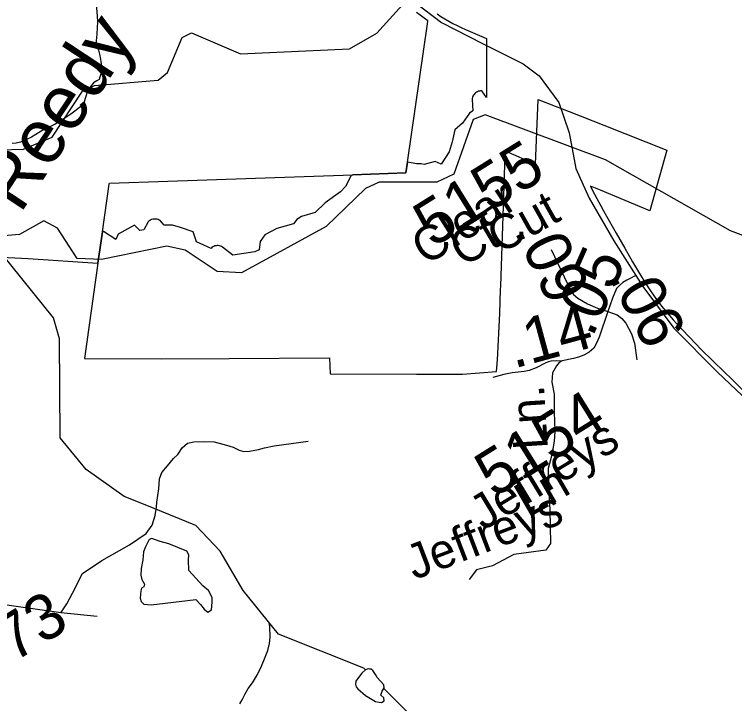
# Model space of a CAD drawing. Extents: x 2001466 to 31450019, y -30647475 to 847247.
# Drawn here: x 2150565 to 2154514, y 792710 to 796489 of the extents above; entities that cross this region are included whole.
import ezdxf

# ---------------------------------------------------------------- set-up
doc = ezdxf.new("R2010")
doc.units = 0
for name, color, linetype in [('Exist Boundary Political City Limit New', 7, 'Continuous'), ('Exist Hydrographic Creek Single Shore', 7, 'Continuous'), ('Exist Hydrographic Creek Single Shore Label', 7, 'Continuous'), ('Exist Hydrographic Misc Water Feature', 7, 'Continuous'), ('Exist Road Non-System Type 51', 7, 'Continuous'), ('Exist Road Non-System Type 51 Label', 7, 'Continuous'), ('Exist Road Secondary Mileage Hundredths English Label', 7, 'Continuous'), ('Exist Road Secondary Type 51 Attributed', 7, 'Continuous'), ('Exist Road Secondary Type 51 Label', 7, 'Continuous'), ('Exist Road Secondary Type 51 Number Label', 7, 'Continuous'), ('Map Preparation Boundary City Limit Buffer Line', 7, 'Continuous')]:
    doc.layers.add(name, color=color, linetype=linetype)

msp = doc.modelspace()

# ---------------------------------------------------------------- linework, layer by layer
at = {"layer": 'Exist Boundary Political City Limit New'}
for p, q in [((2151023.2, 795124.6), (2151048.5, 795296)), ((2151048.5, 795296), (2151023.2, 795124.6))]:
    msp.add_line(p, q, dxfattribs=at)
for points in [[(2152720.5, 795679.1), (2152830.2, 796436.8), (2152832.5, 796453.4), (2152811.5, 796468.5), (2152791, 796484.1), (2152770.8, 796500.2)], [(2152883, 796491.7), (2152904.2, 796477.8), (2152926, 796464.6), (2152948, 796451.9), (2152970.2, 796439.8), (2152992.8, 796428.2), (2153015.8, 796417.3), (2153039, 796407), (2153154.8, 796356.3), (2153154.8, 796290.8), (2153154.5, 796032.8), (2153127.8, 796069.6), (2153121.8, 796069.6), (2153115.8, 796068.9), (2153110, 796067.4), (2153104.2, 796065.2), (2153099, 796062.4), (2153094, 796058.9), (2153089.5, 796054.9), (2153085.5, 796050.4), (2153082, 796045.4), (2153079.2, 796040.1), (2153077.2, 796034.4), (2153075.8, 796028.6), (2153075, 796022.6), (2153078.8, 795960.2), (2153060, 795947.4), (2153022, 795891.9), (2152979.8, 795856.9), (2152965.5, 795790.1), (2152949, 795735.9), (2152905, 795667.6), (2152872.5, 795682.2), (2152812.5, 795665.2), (2152795.2, 795669.2), (2152771.5, 795669.7), (2152720.5, 795679.1)], [(2151023.2, 795124.6), (2150950.2, 794602), (2151374, 794600.8), (2151742.5, 794602.6), (2152292.8, 794605.7), (2152296.8, 794517.9), (2152770.8, 794517), (2153023, 794516.6), (2153209, 794531.4), (2153214, 794595.4), (2153227.2, 794849.9), (2153231.5, 794979.6), (2153232.2, 795000), (2153252.2, 795601.4), (2153257, 795741.2), (2153422.5, 795667.2), (2153437.5, 796023.2), (2153530.8, 795986.2), (2153606.5, 795956.7), (2153797.2, 795880.9), (2154143.2, 795744), (2154049.8, 795412.2), (2153778.8, 795524.8), (2153723.8, 795546.9), (2153735.5, 795523.8), (2153805, 795395.2), (2153864.2, 795289.7), (2153912, 795206.4), (2153955, 795132.7), (2153976.5, 795095.6), (2153998.5, 795058.9), (2154016.2, 795029.7), (2154034.5, 795000.9), (2154053.2, 794972.4), (2154072.8, 794944.5), (2154093, 794916.9), (2154113.8, 794889.9), (2154135.2, 794863.2), (2154157.2, 794837.2), (2154177.2, 794814.6), (2154197.5, 794792.4), (2154331.8, 794651.6), (2154459, 794527.5), (2154496.5, 794490.9), (2154596.5, 794392.9)], [(2152421.2, 795609.4), (2152712, 795620.5), (2152720.5, 795679.1)], [(2152720.5, 795679.1), (2152712, 795620.5), (2152421.2, 795609.4)], [(2151048.5, 795296), (2151085.8, 795558.6), (2151086.2, 795562.9), (2152421.2, 795609.4)], [(2152421.2, 795609.4), (2152412, 795605.6), (2152381.8, 795545.6), (2152352.8, 795516.8), (2152269.8, 795455), (2152214.5, 795402.9), (2152139, 795380.9), (2152114.5, 795364.7), (2152095, 795340.6), (2152004.2, 795315.3), (2151938.5, 795280.7), (2151913.2, 795244.1), (2151906.8, 795199), (2151884.2, 795187.9), (2151763, 795168.4), (2151707.2, 795213.5), (2151701.8, 795216.6), (2151696, 795218.9), (2151689.8, 795220.6), (2151683.5, 795221.4), (2151677.2, 795221.5), (2151671, 795220.8), (2151665, 795219.2), (2151659, 795216.9), (2151653.5, 795213.9), (2151648.5, 795210.3), (2151643.8, 795206), (2151564.2, 795242.8), (2151546, 795297.1), (2151475.8, 795320.8), (2151432.2, 795332.9), (2151386.8, 795332.9), (2151363.8, 795358.2), (2151358.5, 795361.3), (2151353.2, 795363.8), (2151347.5, 795365.6), (2151341.5, 795366.7), (2151335.5, 795367.1), (2151329.8, 795366.8), (2151323.8, 795365.8), (2151318, 795364.1), (2151312.5, 795361.7), (2151307.2, 795358.6), (2151302.5, 795355), (2151298.2, 795350.9), (2151275.8, 795306.9), (2151254, 795303.8), (2151224.2, 795332.9), (2151133.8, 795284.1), (2151121.5, 795255.1), (2151053.5, 795299.4), (2151048.5, 795296)], [(2150456.5, 795160.5), (2150640.8, 795150.5), (2151023.2, 795124.6)]]:
    msp.add_lwpolyline(points, dxfattribs=at)
at = {"layer": 'Exist Hydrographic Creek Single Shore'}
for points in [[(2150224.3, 795738.5), (2150615.4, 795750.2), (2150773.3, 795815.8), (2150938.3, 796068.3), (2151005.4, 796099.7), (2151354.4, 796128.6), (2151404.2, 796170.2), (2151486.2, 796362.1), (2151536.3, 796387.3), (2151804.3, 796273.6), (2152403.2, 796300.6), (2152553.3, 796386.2), (2152710.4, 796560), (2153138.3, 797453.4), (2153509.3, 798206.9), (2153583.3, 798290.6), (2153725.2, 798366.4), (2153890.3, 798658.3), (2154006.3, 798734.7), (2154092.6, 798737.8)], [(2155268.2, 794926.1), (2154968.2, 795050.4), (2154700.2, 795223.2), (2154492.3, 795303), (2153806.2, 795691.1), (2153147.4, 795937.6), (2153080.3, 795912.7), (2152974.3, 795613.1), (2152882.2, 795569), (2152566.2, 795569), (2152491.4, 795534.4), (2152275.3, 795325.6), (2151810.2, 795072.7), (2151677.3, 795078.7), (2151501.2, 795197.2), (2151401.3, 795218.9), (2151043.3, 795144.3), (2150910.2, 795150.3), (2150801.4, 795316.6), (2150726.3, 795357.5), (2150593.2, 795281.5), (2150485.4, 795273.9)], [(2151282.9, 793799.1), (2151167.4, 793845.9), (2150958.2, 793994.5), (2150816.3, 794168.1), (2150813.2, 794709.4), (2150779.2, 794824.9), (2150493.4, 795181.8), (2150485.4, 795273.9)], [(2152490, 792894.9), (2152481.3, 792903.5), (2152013.2, 793090.3), (2151820.3, 793330.5), (2151694.4, 793546.3), (2151560.2, 793686.9), (2151282.9, 793799.1)], [(2154436.2, 790895.2), (2154348.3, 791247.8), (2154213.2, 791503.1), (2154188.2, 791621.8), (2153986.2, 791885.1), (2153827.3, 791934.3), (2153710.2, 792067.9), (2153284.3, 792207.9), (2153217.3, 792297.9), (2153209.3, 792357.1), (2153116.2, 792464), (2152765.3, 792618.9), (2152591, 792793.6)]]:
    msp.add_lwpolyline(points, dxfattribs=at)
at = {"layer": 'Exist Hydrographic Misc Water Feature'}
for points in [[(2151005.7, 796692.8), (2151005.8, 796680.8), (2151003.9, 796626.6), (2151006.2, 796594.6), (2151010.3, 796562.8), (2151014.8, 796522.8), (2151018.7, 796480.8), (2151020.8, 796446.8), (2151019.1, 796417), (2151017.5, 796380.8), (2151013.6, 796344.9), (2151013.8, 796331), (2151018.1, 796312.9), (2151026.1, 796293.1), (2151033.9, 796263.1), (2151040, 796230.9), (2151042.5, 796205), (2151040.2, 796181), (2151039, 796163), (2151034.7, 796144.9), (2151031, 796132.9)], [(2151031, 796132.9), (2151016.9, 796124.9), (2150999.2, 796113), (2150978.9, 796088.8), (2150965.2, 796062.5), (2150955.5, 796032.7), (2150947.8, 796010.4), (2150935.2, 795992.4), (2150923.6, 795980.4), (2150903.9, 795964.3), (2150874.1, 795942), (2150820.2, 795906), (2150788.2, 795887.7), (2150762.6, 795873.7), (2150730.4, 795859.5), (2150706.4, 795845.3), (2150658.8, 795815.1), (2150628.9, 795800.6), (2150598.8, 795788.5), (2150574.8, 795782.4), (2150552.8, 795780.5)], [(2151411.7, 793586), (2151364.5, 793598.1), (2151333.1, 793610.3), (2151318.3, 793615.5), (2151305.2, 793609.4), (2151283.4, 793570.1), (2151273.8, 793541.3), (2151269.3, 793498.8), (2151260.7, 793451.4), (2151259, 793413.9), (2151263.3, 793390.3), (2151278, 793365), (2151275.5, 793350.2), (2151262.4, 793342.3), (2151259, 793329.2), (2151256.3, 793310), (2151254.6, 793288.2), (2151259.8, 793269.9), (2151275.5, 793255.9), (2151315.7, 793251.6), (2151391.4, 793260.3), (2151560, 793280.6), (2151586, 793254.2), (2151605.2, 793227.1), (2151626.1, 793210.5), (2151646.2, 793223.6), (2151649.7, 793265.5), (2151650.6, 793292.6), (2151630.5, 793330.1), (2151597.8, 793356.2), (2151522.2, 793440.6), (2151520.6, 793497.7), (2151521.5, 793526.5), (2151510.1, 793546.6), (2151411.7, 793586)], [(2151801.8, 792708.3), (2151813.7, 792730.4), (2151831.5, 792764.2), (2151847.3, 792792.3), (2151871.5, 792824.8), (2151899.2, 792868.8), (2151920.9, 792915), (2151940.6, 792964.8), (2151954.4, 793000.8), (2151964, 793039.1), (2151967.5, 793075.1), (2151965.6, 793133), (2151962.2, 793153.8)], [(2152490, 792894.9), (2152469.8, 792877.4), (2152451.8, 792853.4), (2152437.8, 792832.8), (2152436.5, 792816.8), (2152439.8, 792802.8), (2152448.9, 792791.4), (2152490.5, 792754.8), (2152545.1, 792721.4), (2152565, 792717.5), (2152578.4, 792716.8), (2152592.3, 792724.8), (2152591, 792741.5), (2152575.2, 792756.4), (2152581.7, 792778.8), (2152593, 792796.8), (2152591, 792812.8), (2152553.8, 792852.6), (2152545.1, 792869.4), (2152538.4, 792881.4), (2152531.1, 792890.7), (2152521.8, 792898.1), (2152513.1, 792899.4), (2152505.8, 792900.1), (2152490, 792894.9)]]:
    msp.add_lwpolyline(points, dxfattribs=at)
at = {"layer": 'Exist Road Non-System Type 51'}
for p, q in [((2150820, 793207.1), (2150439.3, 793262.3)), ((2151020, 793187.6), (2150820, 793207.1))]:
    msp.add_line(p, q, dxfattribs=at)
for points in [[(2153566.5, 794588.2), (2153537.1, 794589.2), (2153506.4, 794587.3), (2153494.1, 794584.9), (2153479.4, 794579.3), (2153426, 794550.5), (2153388.7, 794535.8), (2153359.8, 794530.3), (2153294.1, 794522.9), (2153249.9, 794513.7), (2153188.5, 794497.8)], [(2153526.2, 794258.9), (2153529, 794201.7), (2153525, 794148.8), (2153512.8, 794073.5), (2153492.4, 793998.3), (2153494.5, 793898.6), (2153500.6, 793772.5), (2153504.6, 793587.4), (2153480.2, 793550.7), (2153303.4, 793528.4), (2153187.5, 793465.3), (2153100.1, 793442.9), (2153059.4, 793390)], [(2151343.8, 793786.2), (2151345.9, 793814.5), (2151356.8, 793888.4), (2151361.1, 793942.7), (2151374.2, 793977.5), (2151404.6, 794014.4), (2151437.2, 794053.5), (2151461.1, 794075.3), (2151484.9, 794112.2), (2151515.4, 794138.3), (2151550.1, 794144.8), (2151604.4, 794147), (2151660.9, 794144.8), (2151708.7, 794131.8), (2151728.2, 794127.4), (2151765.1, 794116.6), (2151797.7, 794099.2), (2151823.8, 794092.7), (2151854.2, 794094.8), (2151904.1, 794103.5), (2151936.7, 794112.2), (2151988.9, 794123.1), (2152175.4, 794148.9)], [(2150820, 793207.1), (2150852.8, 793257.9), (2150884.2, 793316.1), (2150938.3, 793424), (2151044.2, 793494.1), (2151196.3, 793581.3), (2151287.3, 793642.7), (2151319.9, 793688.4), (2151337.2, 793740.6), (2151343.8, 793786.2)]]:
    msp.add_lwpolyline(points, dxfattribs=at)
at = {"layer": 'Exist Road Secondary Type 51 Attributed'}
for points in [[(2150496.3, 798180.2), (2150958.3, 797988.6), (2151304.8, 797818.2), (2151804.4, 797571.9), (2152008.6, 797483.1), (2152144.8, 797386.9), (2152250.6, 797267.7), (2152491.3, 796904.6), (2152636, 796695.3), (2152763.6, 796553.6), (2152907.1, 796445.3), (2153132, 796329.7), (2153355.6, 796218.4), (2153443.2, 796152.7), (2153550.2, 796006.7), (2153607.3, 795840.1), (2153643.8, 795643.6), (2153716.7, 795480.6), (2153852.9, 795247), (2153972.6, 795057.6)], [(2153509.5, 795200.1), (2153616, 794973.5), (2153631.4, 794952.8), (2153654.6, 794932.8), (2153707.4, 794902.3), (2153762.3, 794877.8), (2153818.5, 794860.6)], [(2153972.6, 795057.6), (2153922.7, 795032.5), (2153901.3, 795018.8), (2153882.8, 795003.4), (2153867.7, 794985.2), (2153844.7, 794933.2), (2153818.5, 794860.6)], [(2153972.6, 795057.6), (2154010.9, 794997), (2154181.1, 794768.2), (2154420.6, 794528), (2154692.9, 794270.1), (2154892.3, 794077.2), (2155072.2, 793916.6), (2155364, 793729.9), (2155834.5, 793457.4), (2156351.1, 793200.1), (2156511.6, 793086.9), (2156607.6, 792975), (2156814.3, 792661.7), (2157012.5, 792356.4), (2157428.2, 791696.4), (2157688.4, 791216.4), (2157756.5, 791114.2), (2157938.8, 790934.2), (2158126.1, 790765.7), (2158307.2, 790650.1), (2158577.1, 790518.7), (2159045.1, 790279.7), (2159119.3, 790233.4), (2159163.6, 790199.6)], [(2153818.5, 794860.6), (2153771.9, 794719.7), (2153758, 794686.1), (2153741.8, 794659.4), (2153716.8, 794636.7), (2153687.9, 794620.8), (2153658.8, 794609.4), (2153631.2, 794601.9), (2153569.6, 794589.9), (2153552.5, 794580.3), (2153537.2, 794561.8), (2153516.8, 794523.1), (2153512.8, 794472.2), (2153525, 794407.2), (2153525, 794305.4), (2153526.2, 794258.9)], [(2153818.5, 794860.6), (2153870.1, 794841.2), (2153895.8, 794822.3), (2153918.9, 794796.5), (2153949.4, 794737.5), (2153965.6, 794686.6), (2153977.8, 794595.1)]]:
    msp.add_lwpolyline(points, dxfattribs=at)
at = {"layer": 'Map Preparation Boundary City Limit Buffer Line'}
for p, q in [((2151023.2, 795124.6), (2151048.5, 795296)), ((2151048.5, 795296), (2151023.2, 795124.6))]:
    msp.add_line(p, q, dxfattribs=at)
for points in [[(2152720.5, 795679.1), (2152830.2, 796436.8), (2152832.5, 796453.4), (2152811.5, 796468.5), (2152791, 796484.1), (2152770.8, 796500.2)], [(2152883, 796491.7), (2152904.2, 796477.8), (2152926, 796464.6), (2152948, 796451.9), (2152970.2, 796439.8), (2152992.8, 796428.2), (2153015.8, 796417.3), (2153039, 796407), (2153154.8, 796356.3), (2153154.8, 796290.8), (2153154.5, 796032.8), (2153127.8, 796069.6), (2153121.8, 796069.6), (2153115.8, 796068.9), (2153110, 796067.4), (2153104.2, 796065.2), (2153099, 796062.4), (2153094, 796058.9), (2153089.5, 796054.9), (2153085.5, 796050.4), (2153082, 796045.4), (2153079.2, 796040.1), (2153077.2, 796034.4), (2153075.8, 796028.6), (2153075, 796022.6), (2153078.8, 795960.2), (2153060, 795947.4), (2153022, 795891.9), (2152979.8, 795856.9), (2152965.5, 795790.1), (2152949, 795735.9), (2152905, 795667.6), (2152872.5, 795682.2), (2152812.5, 795665.2), (2152795.2, 795669.2), (2152771.5, 795669.7), (2152720.5, 795679.1)], [(2151023.2, 795124.6), (2150950.2, 794602), (2151374, 794600.8), (2151742.5, 794602.6), (2152292.8, 794605.7), (2152296.8, 794517.9), (2152770.8, 794517), (2153023, 794516.6), (2153209, 794531.4), (2153214, 794595.4), (2153227.2, 794849.9), (2153231.5, 794979.6), (2153232.2, 795000), (2153252.2, 795601.4), (2153257, 795741.2), (2153422.5, 795667.2), (2153437.5, 796023.2), (2153530.8, 795986.2), (2153606.5, 795956.7), (2153797.2, 795880.9), (2154143.2, 795744), (2154049.8, 795412.2), (2153778.8, 795524.8), (2153723.8, 795546.9), (2153735.5, 795523.8), (2153805, 795395.2), (2153864.2, 795289.7), (2153912, 795206.4), (2153955, 795132.7), (2153976.5, 795095.6), (2153998.5, 795058.9), (2154016.2, 795029.7), (2154034.5, 795000.9), (2154053.2, 794972.4), (2154072.8, 794944.5), (2154093, 794916.9), (2154113.8, 794889.9), (2154135.2, 794863.2), (2154157.2, 794837.2), (2154177.2, 794814.6), (2154197.5, 794792.4), (2154331.8, 794651.6), (2154459, 794527.5), (2154496.5, 794490.9), (2154596.5, 794392.9)], [(2152421.2, 795609.4), (2152712, 795620.5), (2152720.5, 795679.1)], [(2152720.5, 795679.1), (2152712, 795620.5), (2152421.2, 795609.4)], [(2151048.5, 795296), (2151085.8, 795558.6), (2151086.2, 795562.9), (2152421.2, 795609.4)], [(2152421.2, 795609.4), (2152412, 795605.6), (2152381.8, 795545.6), (2152352.8, 795516.8), (2152269.8, 795455), (2152214.5, 795402.9), (2152139, 795380.9), (2152114.5, 795364.7), (2152095, 795340.6), (2152004.2, 795315.3), (2151938.5, 795280.7), (2151913.2, 795244.1), (2151906.8, 795199), (2151884.2, 795187.9), (2151763, 795168.4), (2151707.2, 795213.5), (2151701.8, 795216.6), (2151696, 795218.9), (2151689.8, 795220.6), (2151683.5, 795221.4), (2151677.2, 795221.5), (2151671, 795220.8), (2151665, 795219.2), (2151659, 795216.9), (2151653.5, 795213.9), (2151648.5, 795210.3), (2151643.8, 795206), (2151564.2, 795242.8), (2151546, 795297.1), (2151475.8, 795320.8), (2151432.2, 795332.9), (2151386.8, 795332.9), (2151363.8, 795358.2), (2151358.5, 795361.3), (2151353.2, 795363.8), (2151347.5, 795365.6), (2151341.5, 795366.7), (2151335.5, 795367.1), (2151329.8, 795366.8), (2151323.8, 795365.8), (2151318, 795364.1), (2151312.5, 795361.7), (2151307.2, 795358.6), (2151302.5, 795355), (2151298.2, 795350.9), (2151275.8, 795306.9), (2151254, 795303.8), (2151224.2, 795332.9), (2151133.8, 795284.1), (2151121.5, 795255.1), (2151053.5, 795299.4), (2151048.5, 795296)], [(2150456.5, 795160.5), (2150640.8, 795150.5), (2151023.2, 795124.6)]]:
    msp.add_lwpolyline(points, dxfattribs=at)

# ---------------------------------------------------------------- texts
at = {"layer": 'Exist Hydrographic Creek Single Shore Label'}
msp.add_text('Reedy', height=300, rotation=56.5958, dxfattribs=at).set_placement((2150597.2, 795391.3))
at = {"layer": 'Exist Road Non-System Type 51 Label'}
for s, rotation, p in [('Ln.', 93.6257, (2153490.8, 794108.1)), ('Jeffreys', 20.943, (2152758, 793387))]:
    msp.add_text(s, height=190, rotation=rotation, dxfattribs=at).set_placement(p)
at = {"layer": 'Exist Road Secondary Mileage Hundredths English Label'}
for s, rotation, p in [('.09', 295.3921, (2153304, 795301.4)), ('.05', 66.1804, (2153734.2, 794712.9)), ('.06', 297.3335, (2153820.9, 795052.1)), ('.14', 15.17, (2153303.6, 794546.5))]:
    msp.add_text(s, height=250, rotation=rotation, dxfattribs=at).set_placement(p)
at = {"layer": 'Exist Road Secondary Type 51 Label'}
for s, rotation, p in [('Clear', 32.4437, (2152821.7, 795108.5)), ('Cut', 29.2542, (2153227.1, 795171.9)), ('Ct', 30.6851, (2153025.1, 795100.8)), ('Jeffreys', 31.2291, (2153136.4, 793656.5)), ('Ln', 30.0388, (2153381.1, 793726))]:
    msp.add_text(s, height=190, rotation=rotation, dxfattribs=at).set_placement(p)
at = {"layer": 'Exist Road Secondary Type 51 Number Label'}
for s, p in [('5155', (2152858.3, 795206.8)), ('5154', (2153195.1, 793835.1)), ('2073', (2150245.1, 792736.4))]:
    msp.add_text(s, height=250, rotation=31.918, dxfattribs=at).set_placement(p)

doc.saveas('drawing.dxf')
